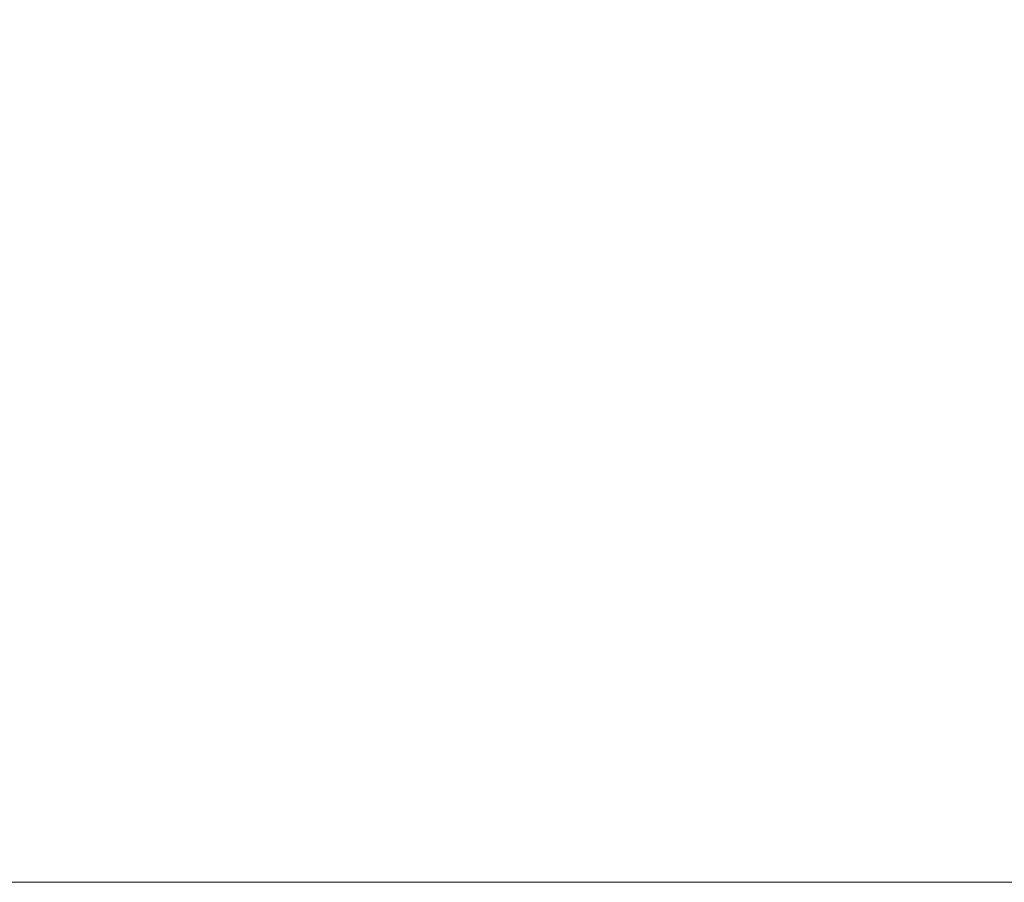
# Model space of a CAD drawing. Header units: millimetres. Extents: x -1000 to -340, y -753 to -30.
# Tile 250 of 370: x -613 to -573, y -693 to -658. Entities that reach past the tile are written whole.
import ezdxf

# ---------------------------------------------------------------- set-up
doc = ezdxf.new("R2010")
doc.units = ezdxf.units.MM
doc.layers.add('Q-SPCQ', color=91, linetype='Continuous')

# ---------------------------------------------------------------- blocks, each defined once
blk = doc.blocks.new('FamilyGeomCombination_36087-View 1')
at = {"layer": 'Q-SPCQ', "lineweight": 9}
mesh = blk.add_polyface(dxfattribs=at)
corners = [(-340, -692.835, 1216.813), (-340, -642.835, 1216.813), (-1000, -642.835, 1216.813), (-1000, -692.835, 1216.813)]
mesh.append_faces([[corners[k] for k in face] for face in [(0, 1, 2, 3)]])
mesh = blk.add_polyface(dxfattribs=at)
corners = [(-1000, -692.835, -624.187), (-1000, -642.835, -624.187), (-340, -642.835, -624.187), (-340, -692.835, -624.187)]
mesh.append_faces([[corners[k] for k in face] for face in [(0, 1, 2, 3)]])
mesh = blk.add_polyface(dxfattribs=at)
corners = [(-390, -692.835, 1141.813), (-910, -692.835, 1141.813), (-910, -642.835, 1141.813), (-390, -642.835, 1141.813)]
mesh.append_faces([[corners[k] for k in face] for face in [(0, 1, 2, 3)]])
mesh = blk.add_polyface(dxfattribs=at)
corners = [(-910, -692.835, -524.187), (-390, -692.835, -524.187), (-390, -642.835, -524.187), (-910, -642.835, -524.187)]
mesh.append_faces([[corners[k] for k in face] for face in [(0, 1, 2, 3)]])
mesh = blk.add_polyface(dxfattribs=at)
corners = [(-340, -692.835, 1216.813), (-1000, -692.835, 1216.813), (-1000, -692.835, -624.187), (-340, -692.835, -624.187), (-910, -692.835, 1141.813), (-390, -692.835, 1141.813), (-390, -692.835, -524.187), (-910, -692.835, -524.187)]
mesh.append_faces([[corners[k] for k in face] for face in [(0, 5, 6, 3), (3, 6, 7, 2)]], dxfattribs={"vtx0": -1, "vtx2": -1})
mesh.append_faces([[corners[k] for k in face] for face in [(4, 5, 0, 1), (7, 4, 1, 2)]], dxfattribs={"vtx1": -1, "vtx3": -1})

msp = doc.modelspace()

# ---------------------------------------------------------------- block references
at = {"layer": 'Q-SPCQ', "lineweight": 9}
msp.add_blockref('FamilyGeomCombination_36087-View 1', (0, 0), dxfattribs=at)

# ---------------------------------------------------------------- meshes
at = {"layer": 'Q-SPCQ', "lineweight": 9, "transparency": 33554568}
mesh = msp.add_polyface(dxfattribs=at)
corners = [(-390, -692.835, 1141.813), (-390, -642.835, 1141.813), (-910, -642.835, 1141.813), (-910, -692.835, 1141.813)]
mesh.append_faces([[corners[k] for k in face] for face in [(0, 1, 2, 3)]])
mesh = msp.add_polyface(dxfattribs=at)
corners = [(-910, -692.835, -524.187), (-910, -642.835, -524.187), (-390, -642.835, -524.187), (-390, -692.835, -524.187)]
mesh.append_faces([[corners[k] for k in face] for face in [(0, 1, 2, 3)]])
mesh = msp.add_polyface(dxfattribs=at)
corners = [(-910, -692.835, 1141.813), (-910, -692.835, -524.187), (-390, -692.835, -524.187), (-390, -692.835, 1141.813)]
mesh.append_faces([[corners[k] for k in face] for face in [(0, 1, 2, 3)]])

doc.saveas('drawing.dxf')
